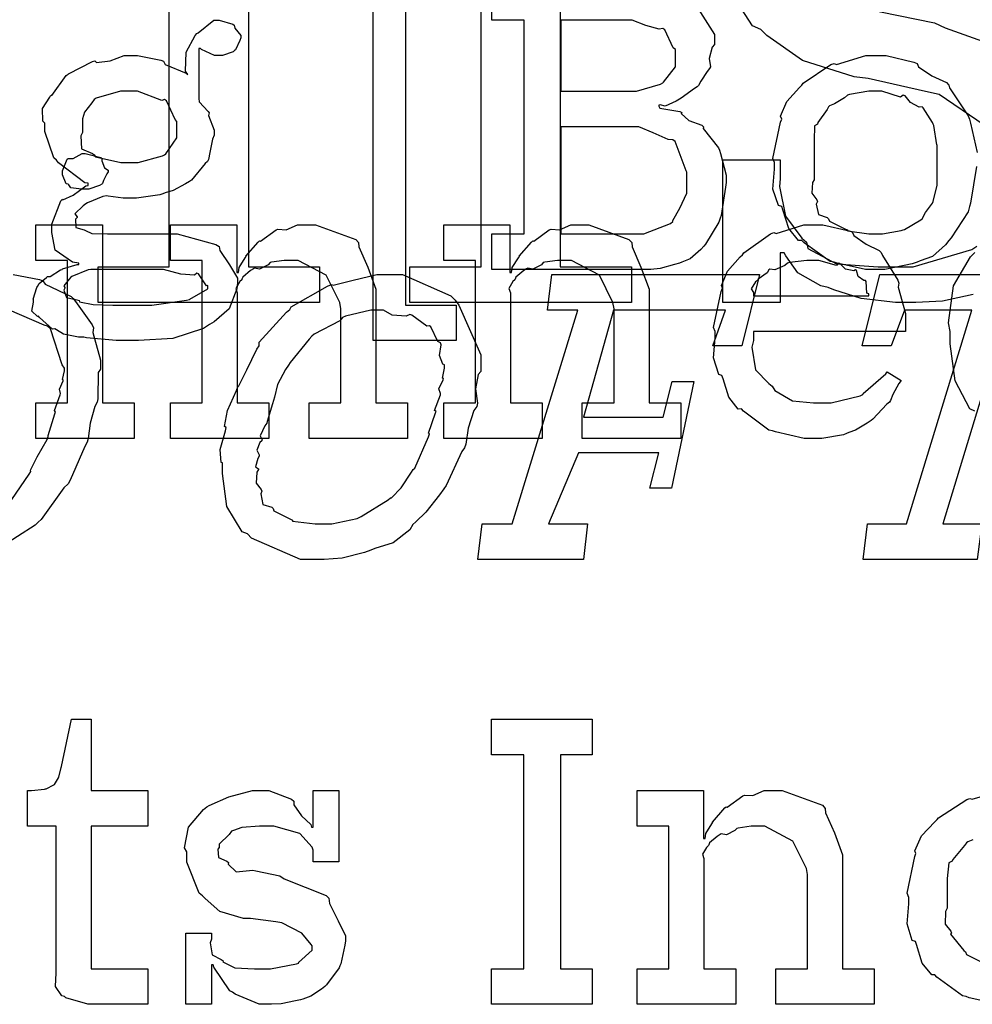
# Model space of a CAD drawing. Extents: x 0 to 8.5, y 0 to 11.
# Tile 299 of 379: x 4.297 to 4.668, y 6.474 to 6.858. Entities that reach past the tile are written whole.
import ezdxf

# ---------------------------------------------------------------- set-up
doc = ezdxf.new("R2010")
doc.units = 0
doc.layers.get('0').update_dxf_attribs({"linetype": 'CONTINUOUS'})

msp = doc.modelspace()

# ---------------------------------------------------------------- linework, layer by layer
at = {"color": 0}
for points in [[(4.67096, 6.91943), (4.64817, 6.92817), (4.64057, 6.92817), (4.63601, 6.92817), (4.6224, 6.92626), (4.61242, 6.92188), (4.61062, 6.92057), (4.60829, 6.91878), (4.60178, 6.91), (4.59999, 6.8999), (4.59999, 6.89649), (4.59912, 6.89339), (4.60086, 6.88265), (4.60721, 6.87506), (4.60867, 6.87349), (4.60969, 6.8719), (4.62983, 6.86149), (4.63232, 6.86089), (4.65338, 6.85656), (4.6575, 6.85465), (4.67757, 6.84754)], [(4.38596, 6.88824), (4.38596, 6.7615), (4.41374, 6.7615), (4.41374, 6.74761), (4.32736, 6.74761), (4.32736, 6.7615), (4.32736, 6.7615), (4.35514, 6.7615), (4.35514, 6.91428)], [(4.50749, 6.86936), (4.50749, 6.7615), (4.53526, 6.7615), (4.53526, 6.74761), (4.44889, 6.74761), (4.44889, 6.7615), (4.47667, 6.7615), (4.47667, 6.87175)], [(4.56039, 6.86344), (4.56765, 6.852), (4.56765, 6.84814), (4.56674, 6.84711), (4.56554, 6.84267), (4.56603, 6.83951), (4.56569, 6.83882), (4.56472, 6.83768), (4.56228, 6.83388), (4.56136, 6.83214), (4.56093, 6.83165), (4.5599, 6.83106), (4.55464, 6.82721), (4.55399, 6.82688), (4.55268, 6.82601), (4.54839, 6.82406), (4.5465, 6.8246), (4.54596, 6.82449), (4.54596, 6.82406), (4.54628, 6.82335), (4.5541, 6.822), (4.55485, 6.82167), (4.55469, 6.82129), (4.55761, 6.81858), (4.56267, 6.81668), (4.56332, 6.81603), (4.56326, 6.81543), (4.56917, 6.80783), (4.56961, 6.80692), (4.56999, 6.80561), (4.57221, 6.79715), (4.57221, 6.79432), (4.57194, 6.79258), (4.57021, 6.78153), (4.56982, 6.78043), (4.56939, 6.77892), (4.56418, 6.77035), (4.56353, 6.76958), (4.56228, 6.76824), (4.55811, 6.7646), (4.5549, 6.76329), (4.55399, 6.76286), (4.55208, 6.76232), (4.54644, 6.76079), (4.54281, 6.76047), (4.54161, 6.76047), (4.48085, 6.76047), (4.48085, 6.77436), (4.48085, 6.77436), (4.49343, 6.77436), (4.49343, 6.85769), (4.48085, 6.85769), (4.48085, 6.87158)], [(4.67275, 6.81668), (4.65522, 6.82861), (4.6499, 6.82986), (4.62756, 6.83485), (4.62207, 6.8355), (4.60194, 6.84196), (4.588, 6.85172), (4.58567, 6.85394), (4.58251, 6.85547), (4.57389, 6.86876)], [(4.66976, 6.80057), (4.66749, 6.78629), (4.66699, 6.785), (4.6665, 6.78288), (4.65983, 6.77274), (4.65896, 6.77175), (4.65767, 6.77001), (4.65256, 6.76551), (4.64779, 6.76383), (4.6466, 6.76329), (4.64469, 6.76258), (4.63406, 6.76047), (4.63053, 6.76047), (4.63053, 6.76047), (4.62646, 6.76047), (4.61546, 6.76286), (4.61426, 6.76329), (4.61274, 6.76357), (4.60254, 6.77089), (4.60167, 6.77175), (4.60037, 6.77175), (4.59663, 6.77647), (4.59429, 6.78375), (4.59386, 6.785), (4.59261, 6.78538), (4.59039, 6.79178), (4.59104, 6.79958), (4.59104, 6.80214), (4.59039, 6.80371), (4.59337, 6.81782), (4.59386, 6.81907), (4.59343, 6.82015), (4.59586, 6.8259), (4.60081, 6.83143), (4.60167, 6.83231), (4.60215, 6.83306), (4.61301, 6.84033), (4.61426, 6.84076), (4.61524, 6.84039), (4.62668, 6.84381), (4.63053, 6.84381), (4.63456, 6.84381), (4.64535, 6.84131), (4.6466, 6.84076), (4.64719, 6.83942), (4.6524, 6.83589), (4.6581, 6.83328), (4.65896, 6.83231), (4.65929, 6.83122), (4.6665, 6.82036), (4.66699, 6.81907), (4.66749, 6.81754), (4.67003, 6.80599)], [(4.66846, 6.75071), (4.65653, 6.74815), (4.64615, 6.74761), (4.64274, 6.74761), (4.64274, 6.74761), (4.63824, 6.74761), (4.62483, 6.74908), (4.6141, 6.7525), (4.61193, 6.75347), (4.60906, 6.75401), (4.6001, 6.75917), (4.59543, 6.76574), (4.59478, 6.76693), (4.59326, 6.76693), (4.59326, 6.74761), (4.5709, 6.74761), (4.5709, 6.80317), (4.59326, 6.80317), (4.59326, 6.79579), (4.59299, 6.79275), (4.59538, 6.78119), (4.60172, 6.77268), (4.60346, 6.77106), (4.604, 6.76867), (4.61518, 6.76269), (4.63146, 6.7615), (4.63688, 6.7615), (4.64513, 6.7615), (4.66792, 6.76824), (4.66986, 6.76953)], [(4.66911, 6.70518), (4.66715, 6.70611), (4.6614, 6.71707), (4.65956, 6.73144), (4.65956, 6.73622), (4.65886, 6.73958), (4.66086, 6.75401), (4.66749, 6.76531), (4.66911, 6.76704)], [(4.29422, 6.75846), (4.30458, 6.75651), (4.30578, 6.75608), (4.30675, 6.75478), (4.31685, 6.74994), (4.31771, 6.74914), (4.31858, 6.74799), (4.32508, 6.73882), (4.32553, 6.73763), (4.32531, 6.73589), (4.32835, 6.72515), (4.32835, 6.72157), (4.32742, 6.72032), (4.32726, 6.71007), (4.32704, 6.70876), (4.32607, 6.70708), (4.32433, 6.70047), (4.32357, 6.69456), (4.32314, 6.69314), (4.32221, 6.69146), (4.31651, 6.67828), (4.31575, 6.67686), (4.31396, 6.67535), (4.30524, 6.66303), (4.30404, 6.66189), (4.30285, 6.66075), (4.28896, 6.65196)], [(4.29372, 6.67079), (4.30051, 6.68067), (4.30122, 6.68164), (4.301, 6.68218), (4.3036, 6.68739), (4.30751, 6.69412), (4.30794, 6.69532), (4.30789, 6.69575), (4.31054, 6.70421), (4.31076, 6.70486), (4.31039, 6.7054), (4.31261, 6.71153), (4.31272, 6.71203), (4.31272, 6.71203), (4.31228, 6.71376), (4.31375, 6.71707), (4.31381, 6.71744), (4.31347, 6.71761), (4.31424, 6.72092), (4.31424, 6.722), (4.31337, 6.72331), (4.30881, 6.73731), (4.30772, 6.73828), (4.30632, 6.73872), (4.29286, 6.74457)], [(4.67822, 6.47396), (4.66689, 6.47651), (4.66569, 6.477), (4.66428, 6.47726), (4.65435, 6.4846), (4.65354, 6.48546), (4.65235, 6.4854), (4.6486, 6.49001), (4.64638, 6.49724), (4.64594, 6.49849), (4.64469, 6.49886), (4.64268, 6.50537), (4.64333, 6.51307), (4.64333, 6.51563), (4.64268, 6.51725), (4.64567, 6.53153), (4.64615, 6.53276), (4.64572, 6.53381), (4.64828, 6.53961), (4.65349, 6.54514), (4.6544, 6.54601), (4.65489, 6.54671), (4.66596, 6.55382), (4.66721, 6.55425), (4.66813, 6.55388), (4.67964, 6.55729)], [(4.66835, 6.53808), (4.66639, 6.53733), (4.6659, 6.53689), (4.6651, 6.53581), (4.6606, 6.53043), (4.66026, 6.52974), (4.65901, 6.52908), (4.65831, 6.52306), (4.65831, 6.52106), (4.65831, 6.5115), (4.65771, 6.51014), (4.65761, 6.50515), (4.65972, 6.5025), (4.66004, 6.50174), (4.65961, 6.50125), (4.66488, 6.4949), (4.66547, 6.49436), (4.66585, 6.49333), (4.6729, 6.4899)]]:
    msp.add_lwpolyline(points, dxfattribs=at)
for points in [[(4.43463, 6.88547), (4.46696, 6.88547), (4.46696, 6.87158), (4.44721, 6.87158), (4.44721, 6.74658), (4.46696, 6.74658), (4.46696, 6.73269), (4.43463, 6.73269), (4.43463, 6.88547)], [(4.33871, 6.73269), (4.33447, 6.73269), (4.32292, 6.73378), (4.32178, 6.734), (4.31976, 6.7341), (4.31386, 6.73525), (4.31119, 6.73693), (4.31049, 6.73725), (4.30963, 6.73719), (4.30453, 6.74175), (4.30419, 6.74224), (4.30371, 6.74214), (4.3016, 6.74425), (4.30225, 6.74767), (4.30225, 6.74875), (4.30208, 6.74881), (4.3035, 6.75336), (4.30376, 6.75375), (4.30376, 6.75375), (4.30436, 6.75493), (4.30724, 6.75738), (4.30767, 6.75765), (4.30767, 6.75765), (4.30875, 6.75776), (4.31278, 6.76025), (4.31332, 6.76047), (4.31347, 6.76069), (4.31928, 6.76232), (4.31982, 6.76243), (4.31982, 6.76286), (4.31739, 6.76324), (4.3106, 6.76801), (4.3094, 6.7749), (4.3094, 6.77718), (4.30935, 6.7781), (4.31282, 6.78717), (4.31353, 6.78782), (4.31364, 6.78765), (4.3176, 6.78944), (4.32254, 6.79303), (4.32351, 6.79324), (4.32351, 6.79411), (4.32215, 6.79417), (4.3119, 6.80203), (4.31114, 6.803), (4.31017, 6.80399), (4.30658, 6.81418), (4.30658, 6.81754), (4.30578, 6.81831), (4.30572, 6.82314), (4.30854, 6.82764), (4.30897, 6.8284), (4.30935, 6.82824), (4.31494, 6.8361), (4.31569, 6.83664), (4.31586, 6.83669), (4.32514, 6.84158), (4.32611, 6.84185), (4.32682, 6.84119), (4.33203, 6.84185), (4.33751, 6.84381), (4.33936, 6.84381), (4.34272, 6.84381), (4.35183, 6.84201), (4.35281, 6.84164), (4.35357, 6.84033), (4.36171, 6.83697), (4.36236, 6.83643), (4.36139, 6.83772), (4.36171, 6.84517), (4.36524, 6.85167), (4.36583, 6.85249), (4.36632, 6.85265), (4.37244, 6.85769), (4.37451, 6.85769), (4.37451, 6.85769), (4.37993, 6.85607), (4.38037, 6.85574), (4.38064, 6.85449), (4.38297, 6.85172), (4.38297, 6.85075), (4.3826, 6.84967), (4.38097, 6.84608), (4.38058, 6.84576), (4.38004, 6.84526), (4.37587, 6.84381), (4.37451, 6.84381), (4.37272, 6.84381), (4.36774, 6.84619), (4.36735, 6.84663), (4.36669, 6.84663), (4.36669, 6.8271), (4.36681, 6.82585), (4.37028, 6.82206), (4.37061, 6.82146), (4.37039, 6.82047), (4.37256, 6.81472), (4.37256, 6.81278), (4.37196, 6.81119), (4.37088, 6.8061), (4.37039, 6.80333), (4.36996, 6.80257), (4.36908, 6.80181), (4.36376, 6.79531), (4.36301, 6.79476), (4.36143, 6.79383), (4.35667, 6.79124), (4.35357, 6.79031), (4.3526, 6.78999), (4.3514, 6.78956), (4.34233, 6.78825), (4.33936, 6.78825), (4.33718, 6.78825), (4.33132, 6.78901), (4.33068, 6.78911), (4.32926, 6.7889), (4.32324, 6.78646), (4.32264, 6.78608), (4.3215, 6.78521), (4.31831, 6.78217), (4.31917, 6.78103), (4.31917, 6.78065), (4.31863, 6.78), (4.31868, 6.77686), (4.32189, 6.77593), (4.32243, 6.77567), (4.32243, 6.77567), (4.32497, 6.77453), (4.331, 6.77436), (4.33306, 6.77436), (4.35281, 6.77436), (4.35824, 6.77436), (4.37332, 6.77024), (4.37451, 6.76937), (4.37483, 6.76779), (4.37858, 6.76226), (4.38167, 6.75706), (4.38167, 6.75526), (4.3814, 6.75288), (4.37853, 6.74507), (4.37261, 6.74001), (4.37082, 6.73899), (4.36849, 6.73742), (4.35656, 6.73351), (4.34315, 6.73269), (4.33871, 6.73269)], [(4.50776, 6.82992), (4.53381, 6.82992), (4.53722, 6.82992), (4.54665, 6.83263), (4.54747, 6.83317), (4.54775, 6.83344), (4.55246, 6.83946), (4.55246, 6.84142), (4.55246, 6.84619), (4.55149, 6.84685), (4.54829, 6.85389), (4.54747, 6.85444), (4.54611, 6.85411), (4.54085, 6.85558), (4.53554, 6.85769), (4.53381, 6.85769), (4.50776, 6.85769), (4.50776, 6.82992)], [(4.33957, 6.80214), (4.34299, 6.80214), (4.35249, 6.80469), (4.35325, 6.80518), (4.35379, 6.8055), (4.35801, 6.81179), (4.35801, 6.81386), (4.35801, 6.81819), (4.35736, 6.81896), (4.354, 6.82617), (4.35325, 6.82667), (4.35226, 6.82633), (4.34272, 6.82992), (4.33957, 6.82992), (4.33615, 6.82992), (4.32667, 6.82721), (4.3259, 6.82667), (4.32497, 6.82542), (4.32206, 6.82172), (4.32135, 6.81912), (4.32135, 6.81819), (4.32135, 6.81386), (4.32064, 6.81261), (4.3209, 6.80751), (4.32514, 6.80572), (4.3259, 6.80518), (4.32639, 6.80442), (4.33626, 6.80214), (4.33957, 6.80214)], [(4.63053, 6.77436), (4.63319, 6.77436), (4.6404, 6.77567), (4.64117, 6.77588), (4.64171, 6.77604), (4.64806, 6.77979), (4.64854, 6.78022), (4.64854, 6.78022), (4.6499, 6.78271), (4.65267, 6.78635), (4.65289, 6.78694), (4.65289, 6.78694), (4.6544, 6.79329), (4.6544, 6.79542), (4.6544, 6.80886), (4.65424, 6.80908), (4.6531, 6.81651), (4.65289, 6.81711), (4.65267, 6.81771), (4.64903, 6.8234), (4.64854, 6.82383), (4.64746, 6.82374), (4.64404, 6.82553), (4.64193, 6.82818), (4.64117, 6.8284), (4.64019, 6.82764), (4.63292, 6.82992), (4.63053, 6.82992), (4.62776, 6.82992), (4.62022, 6.82867), (4.61947, 6.8284), (4.61833, 6.82742), (4.61436, 6.82497), (4.61247, 6.82428), (4.61208, 6.82383), (4.61154, 6.82275), (4.60796, 6.81776), (4.60775, 6.81711), (4.60667, 6.8164), (4.60644, 6.81076), (4.60644, 6.80886), (4.60644, 6.79542), (4.60585, 6.79432), (4.60563, 6.79015), (4.60753, 6.7876), (4.60775, 6.78694), (4.60732, 6.78592), (4.60824, 6.78185), (4.6116, 6.78076), (4.61208, 6.78022), (4.61253, 6.77929), (4.61871, 6.77615), (4.61947, 6.77588), (4.61951, 6.7755), (4.62776, 6.77436), (4.63053, 6.77436)], [(4.50776, 6.77436), (4.5364, 6.77436), (4.54015, 6.77436), (4.55051, 6.77838), (4.55138, 6.77914), (4.55143, 6.77957), (4.55414, 6.78429), (4.55681, 6.79021), (4.55681, 6.79215), (4.55681, 6.79844), (4.55664, 6.79893), (4.55225, 6.81028), (4.55138, 6.81104), (4.54964, 6.81114), (4.54372, 6.81369), (4.53819, 6.81603), (4.5364, 6.81603), (4.50776, 6.81603), (4.50776, 6.77436)], [(4.32238, 6.79178), (4.32096, 6.79178), (4.31679, 6.79226), (4.31597, 6.79346), (4.31565, 6.79372), (4.31489, 6.79389), (4.31347, 6.79736), (4.31347, 6.7985), (4.31347, 6.79893), (4.31347, 6.79893), (4.31526, 6.80339), (4.31565, 6.80371), (4.31565, 6.80371), (4.3176, 6.80371), (4.32118, 6.80567), (4.32238, 6.80567), (4.32238, 6.80567), (4.3285, 6.80404), (4.32889, 6.80371), (4.32878, 6.80285), (4.32986, 6.80003), (4.33128, 6.79921), (4.33128, 6.79893), (4.33128, 6.7985), (4.33074, 6.79775), (4.32954, 6.79508), (4.3291, 6.79394), (4.32889, 6.79372), (4.32796, 6.79324), (4.32374, 6.79178), (4.32238, 6.79178)], [(4.30306, 6.70844), (4.31543, 6.70844), (4.31543, 6.764), (4.30306, 6.764), (4.30306, 6.77789), (4.3291, 6.77789), (4.3291, 6.70844), (4.34147, 6.70844), (4.34147, 6.69456), (4.30306, 6.69456), (4.30306, 6.70844)], [(4.35558, 6.70844), (4.36794, 6.70844), (4.36794, 6.764), (4.35558, 6.764), (4.35558, 6.77789), (4.3814, 6.77789), (4.3814, 6.75922), (4.38206, 6.75922), (4.38206, 6.75922), (4.38232, 6.76118), (4.38471, 6.76497), (4.3851, 6.76551), (4.38499, 6.76557), (4.38976, 6.77115), (4.39031, 6.7716), (4.39068, 6.77143), (4.39675, 6.77588), (4.39746, 6.77615), (4.39746, 6.77615), (4.40072, 6.77593), (4.40511, 6.77789), (4.40657, 6.77789), (4.41217, 6.77789), (4.42779, 6.77214), (4.42893, 6.77094), (4.42904, 6.76921), (4.43246, 6.76133), (4.43565, 6.75276), (4.43565, 6.74989), (4.43565, 6.70844), (4.44803, 6.70844), (4.44803, 6.69456), (4.40961, 6.69456), (4.40961, 6.70844), (4.42199, 6.70844), (4.42199, 6.74511), (4.42156, 6.74756), (4.41629, 6.75819), (4.40539, 6.764), (4.40181, 6.764), (4.39996, 6.764), (4.39501, 6.76329), (4.39442, 6.76313), (4.39367, 6.76226), (4.39035, 6.76058), (4.38835, 6.76101), (4.38792, 6.76074), (4.38683, 6.75999), (4.38374, 6.75749), (4.38346, 6.75667), (4.38336, 6.7564), (4.3826, 6.75575), (4.38103, 6.75304), (4.38162, 6.75136), (4.38162, 6.75076), (4.38162, 6.70844), (4.39399, 6.70844), (4.39399, 6.69456), (4.35558, 6.69456), (4.35558, 6.70844)], [(4.46208, 6.70844), (4.47444, 6.70844), (4.47444, 6.764), (4.46208, 6.764), (4.46208, 6.77789), (4.4879, 6.77789), (4.4879, 6.75922), (4.48856, 6.75922), (4.48856, 6.75922), (4.48882, 6.76118), (4.49121, 6.76497), (4.4916, 6.76551), (4.49149, 6.76557), (4.49625, 6.77115), (4.49681, 6.7716), (4.49718, 6.77143), (4.50325, 6.77588), (4.50396, 6.77615), (4.50396, 6.77615), (4.50722, 6.77593), (4.51161, 6.77789), (4.51307, 6.77789), (4.51867, 6.77789), (4.53429, 6.77214), (4.53543, 6.77094), (4.53554, 6.76921), (4.53896, 6.76133), (4.54215, 6.75276), (4.54215, 6.74989), (4.54215, 6.70844), (4.55453, 6.70844), (4.55453, 6.69456), (4.51611, 6.69456), (4.51611, 6.70844), (4.52849, 6.70844), (4.52849, 6.74511), (4.52806, 6.74756), (4.52279, 6.75819), (4.51188, 6.764), (4.50831, 6.764), (4.50646, 6.764), (4.50151, 6.76329), (4.50092, 6.76313), (4.50017, 6.76226), (4.49685, 6.76058), (4.49485, 6.76101), (4.49442, 6.76074), (4.49333, 6.75999), (4.49024, 6.75749), (4.48996, 6.75667), (4.48986, 6.7564), (4.4891, 6.75575), (4.48753, 6.75304), (4.48812, 6.75136), (4.48812, 6.75076), (4.48812, 6.70844), (4.50049, 6.70844), (4.50049, 6.69456), (4.46208, 6.69456), (4.46208, 6.70844)], [(4.60678, 6.69456), (4.60265, 6.69456), (4.59147, 6.6971), (4.59028, 6.6976), (4.58886, 6.69786), (4.57894, 6.70518), (4.57813, 6.70606), (4.57693, 6.706), (4.57319, 6.71061), (4.57096, 6.71783), (4.57053, 6.71907), (4.56928, 6.71946), (4.56728, 6.72597), (4.56793, 6.73367), (4.56793, 6.73622), (4.56728, 6.73779), (4.57026, 6.7519), (4.57075, 6.75315), (4.57032, 6.75418), (4.57275, 6.75982), (4.57769, 6.76531), (4.57856, 6.76617), (4.57904, 6.76693), (4.58951, 6.77436), (4.59071, 6.77485), (4.59169, 6.77447), (4.60249, 6.77789), (4.60612, 6.77789), (4.60992, 6.77789), (4.62017, 6.77556), (4.62131, 6.77507), (4.62196, 6.77371), (4.62679, 6.77029), (4.63183, 6.7679), (4.6326, 6.76704), (4.63308, 6.76594), (4.63911, 6.75629), (4.63954, 6.7551), (4.63917, 6.75353), (4.64214, 6.74333), (4.64214, 6.7399), (4.64214, 6.73622), (4.5829, 6.73622), (4.5829, 6.73275), (4.58219, 6.73014), (4.58356, 6.72136), (4.58886, 6.71604), (4.59006, 6.71496), (4.5911, 6.71332), (4.5981, 6.70925), (4.60622, 6.70844), (4.60894, 6.70844), (4.61307, 6.70844), (4.6244, 6.71115), (4.62543, 6.71169), (4.62565, 6.71203), (4.63439, 6.71972), (4.63499, 6.7206), (4.6404, 6.71712), (4.63943, 6.71593), (4.63715, 6.71175), (4.63629, 6.70931), (4.63585, 6.70865), (4.63488, 6.70796), (4.62939, 6.70204), (4.62869, 6.7015), (4.62717, 6.70057), (4.62261, 6.69786), (4.62001, 6.69683), (4.61914, 6.6965), (4.61794, 6.69601), (4.60954, 6.69456), (4.60678, 6.69456)], [(4.5829, 6.75011), (4.62782, 6.75011), (4.62782, 6.75097), (4.62706, 6.75125), (4.62674, 6.75581), (4.62651, 6.75618), (4.62582, 6.75613), (4.62364, 6.75765), (4.62304, 6.76004), (4.62261, 6.76031), (4.6219, 6.75993), (4.61876, 6.76058), (4.61654, 6.76281), (4.61589, 6.76292), (4.61518, 6.76204), (4.60835, 6.764), (4.60612, 6.764), (4.60363, 6.764), (4.59685, 6.76313), (4.59614, 6.76292), (4.59506, 6.76204), (4.5911, 6.76025), (4.58919, 6.76058), (4.58876, 6.76031), (4.58822, 6.75917), (4.58464, 6.75662), (4.58442, 6.75618), (4.58365, 6.75558), (4.58197, 6.75293), (4.5829, 6.75146), (4.5829, 6.75097), (4.5829, 6.75011)], [(4.3144, 6.7531), (4.31407, 6.75244), (4.31511, 6.74951), (4.31907, 6.74858), (4.32004, 6.74832), (4.3201, 6.74789), (4.32547, 6.74681), (4.33311, 6.74658), (4.33567, 6.74658), (4.34347, 6.74658), (4.34836, 6.74658), (4.36182, 6.74843), (4.36301, 6.74875), (4.36317, 6.74892), (4.37017, 6.75288), (4.37017, 6.75418), (4.36968, 6.75407), (4.36654, 6.75868), (4.36583, 6.75896), (4.36496, 6.75819), (4.35965, 6.75857), (4.35286, 6.76047), (4.35064, 6.76047), (4.3246, 6.76047), (4.32351, 6.76031), (4.31717, 6.75776), (4.31679, 6.75743), (4.31608, 6.75662), (4.31396, 6.75407), (4.3144, 6.75336), (4.3144, 6.7531)], [(4.41314, 6.64735), (4.40625, 6.64735), (4.38721, 6.65571), (4.38558, 6.65733), (4.38351, 6.65821), (4.37761, 6.66803), (4.37582, 6.68088), (4.37582, 6.68511), (4.37538, 6.68522), (4.375, 6.69021), (4.37706, 6.69749), (4.37733, 6.69879), (4.37668, 6.69928), (4.37782, 6.70546), (4.38135, 6.71332), (4.38189, 6.71463), (4.38226, 6.71506), (4.38536, 6.72131), (4.38926, 6.72939), (4.39014, 6.73068), (4.39014, 6.73204), (4.40088, 6.74382), (4.40207, 6.74479), (4.40261, 6.74582), (4.41683, 6.75396), (4.41835, 6.75456), (4.419, 6.75439), (4.42681, 6.75624), (4.43608, 6.75846), (4.43918, 6.75846), (4.44601, 6.75846), (4.4649, 6.75017), (4.46653, 6.74849), (4.46793, 6.74653), (4.47651, 6.72715), (4.47651, 6.72071), (4.47547, 6.71946), (4.4745, 6.71386), (4.47521, 6.70833), (4.47499, 6.70703), (4.47379, 6.7054), (4.47163, 6.69862), (4.47076, 6.69239), (4.47021, 6.69097), (4.46913, 6.68951), (4.463, 6.67626), (4.46218, 6.67492), (4.46039, 6.67264), (4.45508, 6.66585), (4.45122, 6.66206), (4.45003, 6.66103), (4.44883, 6.6589), (4.44243, 6.65381), (4.43528, 6.65169), (4.43375, 6.65104), (4.43126, 6.65012), (4.42253, 6.64785), (4.41547, 6.64735), (4.41314, 6.64735)], [(4.47711, 6.66124), (4.48882, 6.66124), (4.51443, 6.74457), (4.5025, 6.74457), (4.50424, 6.75846), (4.58518, 6.75846), (4.57824, 6.73068), (4.56694, 6.73068), (4.57194, 6.74457), (4.52832, 6.74457), (4.5166, 6.7029), (4.54764, 6.7029), (4.55111, 6.71679), (4.55957, 6.71679), (4.55089, 6.67513), (4.54243, 6.67513), (4.5459, 6.68901), (4.51465, 6.68901), (4.50293, 6.66124), (4.51812, 6.66124), (4.5166, 6.64735), (4.47537, 6.64735), (4.47711, 6.66124)], [(4.62733, 6.66124), (4.64253, 6.66124), (4.66792, 6.74457), (4.64165, 6.74457), (4.63644, 6.73068), (4.62517, 6.73068), (4.63211, 6.75846), (4.72151, 6.75846), (4.71457, 6.73068), (4.70307, 6.73068), (4.70806, 6.74457), (4.68201, 6.74457), (4.65663, 6.66124), (4.67182, 6.66124), (4.67008, 6.64735), (4.6256, 6.64735), (4.62733, 6.66124)], [(4.41488, 6.66124), (4.41851, 6.66124), (4.42833, 6.66342), (4.42942, 6.66385), (4.4299, 6.66411), (4.44049, 6.67068), (4.44135, 6.67144), (4.44174, 6.67139), (4.44547, 6.67535), (4.4496, 6.68147), (4.45025, 6.68251), (4.45085, 6.683), (4.45611, 6.69521), (4.45654, 6.6964), (4.45622, 6.69661), (4.45893, 6.70449), (4.45915, 6.70508), (4.45856, 6.70551), (4.46078, 6.71153), (4.46089, 6.71203), (4.46083, 6.71203), (4.46018, 6.71397), (4.46192, 6.71744), (4.46197, 6.71789), (4.46158, 6.71804), (4.4624, 6.722), (4.4624, 6.72331), (4.46175, 6.72347), (4.46039, 6.72689), (4.4611, 6.73112), (4.46089, 6.73178), (4.45975, 6.73236), (4.45703, 6.73807), (4.45654, 6.7385), (4.45551, 6.73833), (4.44971, 6.74262), (4.44894, 6.74283), (4.44743, 6.74229), (4.442, 6.74262), (4.43858, 6.74457), (4.43744, 6.74457), (4.43375, 6.74457), (4.42378, 6.74224), (4.42269, 6.74175), (4.42156, 6.7404), (4.41162, 6.73519), (4.41075, 6.73438), (4.40967, 6.73329), (4.40229, 6.72418), (4.40164, 6.7231), (4.40039, 6.72151), (4.39735, 6.71565), (4.39611, 6.71061), (4.39578, 6.70942), (4.3954, 6.70806), (4.39333, 6.70117), (4.39318, 6.70053), (4.39231, 6.69943), (4.39051, 6.69553), (4.39128, 6.69401), (4.39122, 6.69358), (4.39046, 6.69299), (4.38921, 6.69), (4.39019, 6.68821), (4.39014, 6.68772), (4.3896, 6.68679), (4.38872, 6.68354), (4.38992, 6.68278), (4.38992, 6.68251), (4.38926, 6.68143), (4.389, 6.67719), (4.391, 6.67469), (4.39122, 6.67404), (4.39079, 6.67296), (4.39165, 6.66883), (4.39507, 6.66781), (4.39556, 6.66732), (4.39594, 6.66635), (4.4024, 6.66308), (4.40315, 6.66276), (4.40321, 6.66238), (4.41194, 6.66124), (4.41488, 6.66124)], [(4.32639, 6.47396), (4.32335, 6.47396), (4.31478, 6.47651), (4.31424, 6.477), (4.31321, 6.47726), (4.31082, 6.48096), (4.31099, 6.48617), (4.31099, 6.48785), (4.31099, 6.5434), (4.29992, 6.5434), (4.29992, 6.55729), (4.30143, 6.55729), (4.30143, 6.55729), (4.30653, 6.55783), (4.30686, 6.55794), (4.30718, 6.558), (4.31011, 6.55951), (4.31033, 6.55968), (4.31033, 6.55968), (4.31196, 6.56222), (4.31207, 6.5625), (4.31207, 6.5625), (4.31304, 6.56625), (4.31315, 6.56663), (4.31706, 6.58507), (4.32465, 6.58507), (4.32465, 6.55729), (4.34679, 6.55729), (4.34679, 6.5434), (4.32465, 6.5434), (4.32465, 6.48785), (4.34679, 6.48785), (4.34679, 6.47396), (4.34581, 6.47396), (4.34358, 6.47396), (4.34289, 6.47396), (4.34164, 6.47396), (4.33882, 6.47396), (4.33789, 6.47396), (4.33649, 6.47396), (4.33328, 6.47396), (4.33225, 6.47396), (4.33078, 6.47396), (4.32747, 6.47396), (4.32639, 6.47396)], [(4.48068, 6.48785), (4.49328, 6.48785), (4.49328, 6.57118), (4.48068, 6.57118), (4.48068, 6.58507), (4.51997, 6.58507), (4.51997, 6.57118), (4.5076, 6.57118), (4.5076, 6.48785), (4.51997, 6.48785), (4.51997, 6.47396), (4.48068, 6.47396), (4.48068, 6.48785)], [(4.39367, 6.47396), (4.39019, 6.47396), (4.38075, 6.47797), (4.37978, 6.47874), (4.37879, 6.47917), (4.3725, 6.48839), (4.37218, 6.48936), (4.37153, 6.48936), (4.37153, 6.47396), (4.36154, 6.47396), (4.36154, 6.50174), (4.37153, 6.50174), (4.37153, 6.49935), (4.3711, 6.49799), (4.37185, 6.49322), (4.37532, 6.49143), (4.37608, 6.49089), (4.37597, 6.49046), (4.38069, 6.48822), (4.38829, 6.48785), (4.39085, 6.48785), (4.39453, 6.48785), (4.40474, 6.48969), (4.4056, 6.49001), (4.40543, 6.49024), (4.41081, 6.49511), (4.41081, 6.49675), (4.41049, 6.49724), (4.40679, 6.50168), (4.39903, 6.50575), (4.39671, 6.50608), (4.38672, 6.50738), (4.384, 6.50738), (4.37489, 6.51019), (4.36908, 6.51525), (4.36806, 6.51628), (4.36681, 6.51731), (4.36199, 6.5294), (4.36199, 6.53342), (4.36111, 6.535), (4.36263, 6.54297), (4.36849, 6.54997), (4.36979, 6.551), (4.37071, 6.55143), (4.37831, 6.55479), (4.38753, 6.55729), (4.39063, 6.55729), (4.39388, 6.55729), (4.40278, 6.55388), (4.40365, 6.55317), (4.40365, 6.55176), (4.40663, 6.54747), (4.41026, 6.54406), (4.4106, 6.54297), (4.41124, 6.54297), (4.41124, 6.55729), (4.42122, 6.55729), (4.42122, 6.52951), (4.41124, 6.52951), (4.41124, 6.53407), (4.41086, 6.53526), (4.40603, 6.54053), (4.39594, 6.5434), (4.39258, 6.5434), (4.39025, 6.5434), (4.38336, 6.54292), (4.3801, 6.54178), (4.37935, 6.54144), (4.37853, 6.54015), (4.37457, 6.5364), (4.37457, 6.53515), (4.37408, 6.5345), (4.37429, 6.53125), (4.37761, 6.52974), (4.37825, 6.52929), (4.37804, 6.52865), (4.38124, 6.52556), (4.38775, 6.52621), (4.38889, 6.52604), (4.39822, 6.52408), (4.3999, 6.52294), (4.41624, 6.51644), (4.41732, 6.5154), (4.41754, 6.51329), (4.4209, 6.50651), (4.42383, 6.50065), (4.42383, 6.49869), (4.42356, 6.49696), (4.42199, 6.48969), (4.42165, 6.48893), (4.42128, 6.48812), (4.41644, 6.4815), (4.41581, 6.4809), (4.4145, 6.47987), (4.41032, 6.47711), (4.40717, 6.47601), (4.40625, 6.47569), (4.40435, 6.47532), (4.39871, 6.47418), (4.39492, 6.47396), (4.39367, 6.47396)], [(4.53749, 6.48785), (4.54986, 6.48785), (4.54986, 6.5434), (4.53749, 6.5434), (4.53749, 6.55729), (4.56332, 6.55729), (4.56332, 6.53863), (4.56396, 6.53863), (4.56396, 6.53863), (4.56424, 6.54058), (4.56662, 6.54438), (4.567, 6.54492), (4.56689, 6.54497), (4.57167, 6.55057), (4.57221, 6.551), (4.5726, 6.55083), (4.57867, 6.55528), (4.57937, 6.55556), (4.57937, 6.55556), (4.58263, 6.55533), (4.58703, 6.55729), (4.58849, 6.55729), (4.59407, 6.55729), (4.60969, 6.55154), (4.61083, 6.55035), (4.61094, 6.54861), (4.61436, 6.54075), (4.61757, 6.53217), (4.61757, 6.52929), (4.61757, 6.48785), (4.62993, 6.48785), (4.62993, 6.47396), (4.59153, 6.47396), (4.59153, 6.48785), (4.60389, 6.48785), (4.60389, 6.52453), (4.60346, 6.52696), (4.59819, 6.5376), (4.58729, 6.5434), (4.58371, 6.5434), (4.58187, 6.5434), (4.57693, 6.54269), (4.57633, 6.54254), (4.57557, 6.54167), (4.57226, 6.53999), (4.57026, 6.54042), (4.56982, 6.54015), (4.56874, 6.53939), (4.56565, 6.53689), (4.56538, 6.53608), (4.56526, 6.53581), (4.56451, 6.53515), (4.56293, 6.53244), (4.56353, 6.53076), (4.56353, 6.53017), (4.56353, 6.48785), (4.5759, 6.48785), (4.5759, 6.47396), (4.53749, 6.47396), (4.53749, 6.48785)]]:
    msp.add_lwpolyline(points, close=True, dxfattribs=at)

doc.saveas('drawing.dxf')
